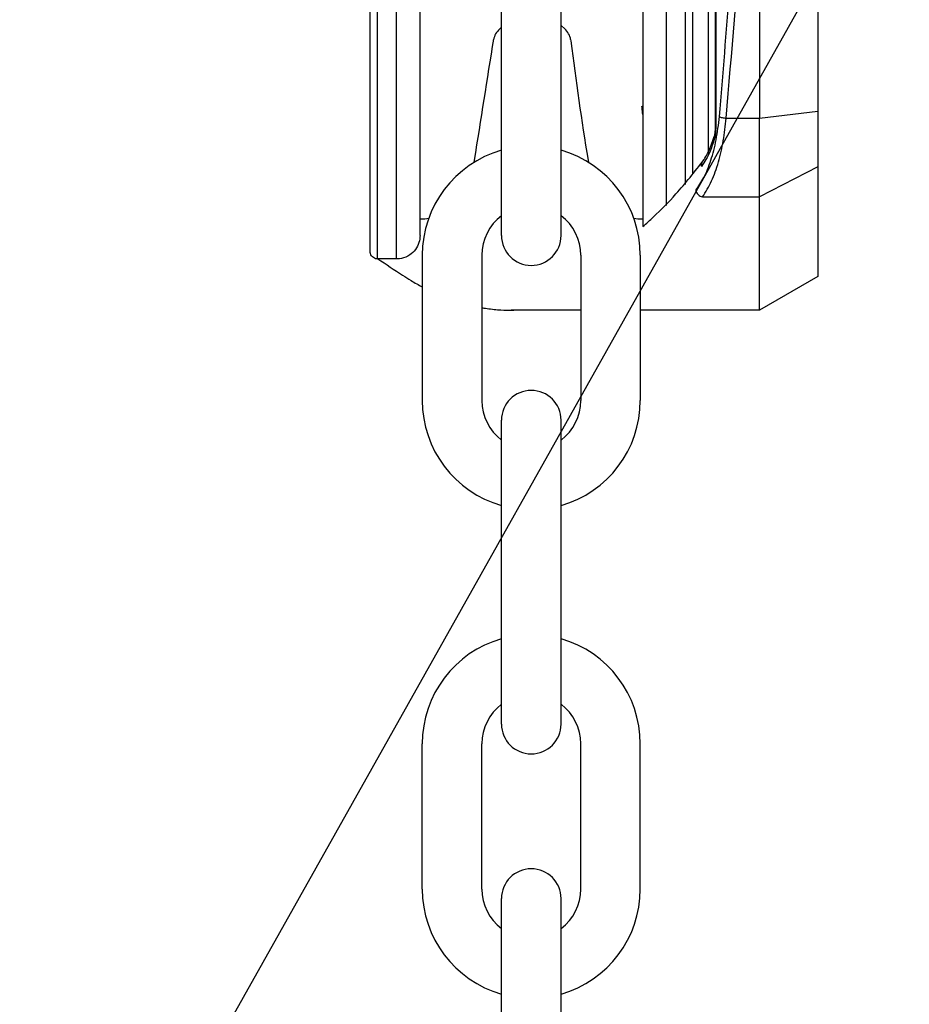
# Model space of a CAD drawing. Header units: inches. Extents: x 170 to 312, y 215 to 248.
# Tile 423 of 557: x 250.739 to 250.889, y 242.797 to 242.962. Entities that reach past the tile are written whole.
import ezdxf

# ---------------------------------------------------------------- set-up
doc = ezdxf.new("R2010")
doc.units = ezdxf.units.IN
doc.header["$LTSCALE"] = 0.25
doc.header["$MEASUREMENT"] = 0
doc.layers.add('ANNOTATIONS', color=1, linetype='Continuous')
doc.layers.add('STANDARD MOTOR LH', color=7, linetype='Continuous')
doc.styles.add('ROMANS', font='Romans', dxfattribs={"height": 0.09375})
doc.styles.get("Standard").update_dxf_attribs({"font": 'romans.shx'})
doc.dimstyles.get("Standard").update_dxf_attribs({"dimscale": 60, "dimtxt": 0.0833, "dimasz": 0.0833, "dimexe": 0.0833, "dimexo": 0.04, "dimgap": 0.09, "dimtad": 0, "dimtih": 1, "dimtoh": 1, "dimdec": 4, "dimzin": 1, "dimdsep": 46, "dimlunit": 4, "dimtxsty": 'Standard', "dimcen": 0.09, "dimclrt": 150, "dimadec": 4, "dimazin": 2, "dimtfac": 1, "dimtdec": 0, "dimtofl": 0, "dimtmove": 0, "dimatfit": 3, "dimfxl": 1, "dimtolj": 1, "dimtzin": 0, "dimlwd": -1, "dimlwe": -1, "dimarcsym": 1})

msp = doc.modelspace()

# ---------------------------------------------------------------- linework, layer by layer
at = {"layer": 'STANDARD MOTOR LH'}
for p, q in [((250.8563390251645, 242.9435799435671), (250.8563429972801, 243.2074062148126)), ((250.8564368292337, 242.9435799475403), (250.8564408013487, 243.2074062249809)), ((250.8735673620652, 243.204439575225), (250.8735634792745, 242.9465461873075)), ((250.7995719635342, 242.9217058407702), (250.7995742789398, 243.0754928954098)), ((250.8027707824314, 242.9217057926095), (250.802773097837, 243.075492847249)), ((250.8480486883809, 243.0754921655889), (250.8480465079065, 242.9306667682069)), ((250.8512475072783, 243.0754921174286), (250.8512453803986, 242.9342263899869)), ((250.8637224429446, 243.0450699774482), (250.8637209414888, 242.9453439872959)), ((250.8203890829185, 242.9256371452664), (250.8203890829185, 242.9766733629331)), ((250.8304009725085, 242.9256371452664), (250.8304009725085, 242.9766733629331)), ((250.8551092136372, 242.9770193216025), (250.8551086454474, 242.9392800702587)), ((250.8304009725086, 242.9609043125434), (250.8310264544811, 242.9603475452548)), ((250.8200588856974, 242.9603109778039), (250.8203967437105, 242.9606117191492)), ((250.8190389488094, 242.9582898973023), (250.8190735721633, 242.9585084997)), ((250.8320117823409, 242.9585450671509), (250.832046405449, 242.9583264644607)), ((250.8637209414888, 242.9453439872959), (250.8735634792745, 242.9465461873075)), ((250.8735634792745, 242.9465461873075), (250.8735633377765, 242.9371480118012)), ((250.8581405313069, 242.9453441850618), (250.8637209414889, 242.9453439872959)), ((250.8637207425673, 242.9321317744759), (250.8637209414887, 242.9453439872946)), ((250.8563390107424, 242.9426220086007), (250.8562353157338, 242.9421287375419)), ((250.8562382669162, 242.9425423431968), (250.8562901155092, 242.9429127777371)), ((250.8562901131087, 242.9429127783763), (250.8563390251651, 242.9435799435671)), ((250.856339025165, 242.9435799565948), (250.8564368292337, 242.9435799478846)), ((250.8735633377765, 242.9371480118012), (250.8637207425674, 242.932131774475)), ((250.8735633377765, 242.9371480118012), (250.8735630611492, 242.9187751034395)), ((250.8541644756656, 242.9321318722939), (250.8637207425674, 242.9321317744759)), ((250.8637204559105, 242.9130926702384), (250.8637207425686, 242.932131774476)), ((250.8067078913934, 242.9284198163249), (250.807103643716, 242.9284286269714)), ((250.843686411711, 242.9284286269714), (250.8441094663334, 242.9284286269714)), ((250.8027707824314, 242.9217057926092), (250.7995719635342, 242.92170584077)), ((250.8070805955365, 242.9223405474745), (250.8070805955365, 242.8979213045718)), ((250.8170924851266, 242.9223405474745), (250.8170924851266, 242.8979213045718)), ((250.8336975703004, 242.9223405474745), (250.8336975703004, 242.8979213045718)), ((250.8437094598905, 242.9223405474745), (250.8437094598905, 242.8979213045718)), ((250.8735630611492, 242.9187751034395), (250.8637204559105, 242.9130926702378)), ((250.8336975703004, 242.913093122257), (250.8220238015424, 242.9130932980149)), ((250.8637204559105, 242.9130926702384), (250.8437094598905, 242.91309297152)), ((250.8203890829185, 242.8435884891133), (250.8203890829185, 242.89462470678)), ((250.8304009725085, 242.8435884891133), (250.8304009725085, 242.89462470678)), ((250.8070805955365, 242.8158726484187), (250.8070805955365, 242.8402918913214)), ((250.8170924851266, 242.8158726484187), (250.8170924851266, 242.8402918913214)), ((250.8336975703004, 242.8158726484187), (250.8336975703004, 242.8402918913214)), ((250.8437094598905, 242.8158726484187), (250.8437094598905, 242.8402918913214)), ((250.8203890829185, 242.7632491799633), (250.8203890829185, 242.81428539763)), ((250.8304009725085, 242.7632491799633), (250.8304009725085, 242.81428539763))]:
    msp.add_line(p, q, dxfattribs=at)
at = {"layer": 'STANDARD MOTOR LH', "flags": 128}
for points in [[(250.8157987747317, 242.9379395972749), (250.8158607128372, 242.938313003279)], [(250.8349293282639, 242.938313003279), (250.834996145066, 242.9379366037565)], [(250.807103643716, 242.9284286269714), (250.807500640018, 242.9284388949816), (250.8081681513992, 242.9285577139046)], [(250.842620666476, 242.9285611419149), (250.8433089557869, 242.9284379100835), (250.843686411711, 242.9284286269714)]]:
    msp.add_lwpolyline(points, dxfattribs=at)
at = {"layer": 'STANDARD MOTOR LH'}
for centre, radius, start, end in [((250.8220883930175, 242.9580310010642), 0.003052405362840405, 131.6736509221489, 171.0000000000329), ((250.8289969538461, 242.9580675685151), 0.003052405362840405, 8.999999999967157, 48.32634907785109), ((239.5937975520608, 244.735479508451), 11.36505649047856, 350.9015769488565, 351.0053170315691), ((251.3372764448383, 243.0208900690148), 0.5090889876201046, 187.0591103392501, 189.3349382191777), ((250.8253950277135, 242.9223405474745), 0.01831443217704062, 105.8627163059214, 180), ((250.8253950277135, 242.9223405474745), 0.01831443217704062, 0, 74.13728369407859), ((250.8253950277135, 242.9223405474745), 0.008302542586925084, 127.0808355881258, 180), ((250.8253950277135, 242.9223405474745), 0.008302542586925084, 0, 52.91916441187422), ((250.8253950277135, 242.9256371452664), 0.005005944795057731, 180, 0), ((250.8253950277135, 242.89462470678), 0.005005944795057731, 0, 180), ((250.8253950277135, 242.8979213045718), 0.01831443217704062, 180, 254.1372836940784), ((250.8253950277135, 242.8979213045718), 0.008302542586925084, 180, 232.9191644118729), ((250.8253950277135, 242.8979213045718), 0.01831443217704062, 285.8627163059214, 0), ((250.8253950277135, 242.8979213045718), 0.008302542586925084, 307.0808355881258, 0), ((250.8253950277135, 242.8402918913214), 0.01831443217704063, 105.8627163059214, 180), ((250.8253950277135, 242.8402918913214), 0.01831443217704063, 0, 74.13728369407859), ((250.8253950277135, 242.8402918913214), 0.008302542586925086, 127.0808355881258, 180), ((250.8253950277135, 242.8402918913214), 0.008302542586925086, 0, 52.91916441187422), ((250.8253950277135, 242.8435884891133), 0.005005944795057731, 180, 0), ((250.8253950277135, 242.81428539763), 0.005005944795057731, 0, 180), ((250.8253950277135, 242.8158726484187), 0.01831443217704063, 180, 254.1372836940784), ((250.8253950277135, 242.8158726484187), 0.008302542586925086, 180, 232.9191644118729), ((250.8253950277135, 242.8158726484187), 0.01831443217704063, 285.8627163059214, 0), ((250.8253950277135, 242.8158726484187), 0.008302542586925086, 307.0808355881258, 0)]:
    msp.add_arc(centre, radius, start, end, dxfattribs=at)
for points, knots in [([(250.7983416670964, 242.9229361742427), (250.7983416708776, 242.9231872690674), (250.798341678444, 242.9236897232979), (250.7983417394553, 242.9277419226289), (250.7983418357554, 242.9341379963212), (250.7983419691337, 242.9429967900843), (250.7983421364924, 242.9541125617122), (250.7983423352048, 242.9673108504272), (250.7983425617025, 242.9823546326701), (250.7983428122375, 242.9989949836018), (250.7983430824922, 243.0169451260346), (250.7983433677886, 243.0358943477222), (250.7983436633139, 243.0555229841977), (250.7983438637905, 243.0688385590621), (250.7983439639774, 243.0754929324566)], [0, 0, 0, 0, 0.08330560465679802, 0.1666989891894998, 0.2500000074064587, 0.3333056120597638, 0.416698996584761, 0.5000000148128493, 0.5833056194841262, 0.6666990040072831, 0.7500000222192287, 0.8333056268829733, 0.9166955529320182, 1, 1, 1, 1]), ([(250.8067078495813, 242.9256428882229), (250.8067078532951, 242.925889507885), (250.8067078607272, 242.9263830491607), (250.8067079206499, 242.9303629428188), (250.8067080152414, 242.9366455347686), (250.8067081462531, 242.9453471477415), (250.806708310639, 242.9562654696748), (250.806708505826, 242.9692296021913), (250.8067087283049, 242.9840064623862), (250.8067089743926, 243.0003514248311), (250.8067092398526, 243.0179831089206), (250.8067095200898, 243.0365962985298), (250.806709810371, 243.0558766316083), (250.8067100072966, 243.0689563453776), (250.8067101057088, 243.075492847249)], [0, 0, 0, 0, 0.08329208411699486, 0.1666861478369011, 0.2499928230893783, 0.3332944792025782, 0.4166886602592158, 0.4999952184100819, 0.5832968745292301, 0.6666910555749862, 0.7499976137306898, 0.8332992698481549, 0.9166923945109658, 1, 1, 1, 1]), ([(250.8441116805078, 243.0754922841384), (250.8441115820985, 243.0689559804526), (250.844111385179, 243.0558766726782), (250.8441110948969, 243.0365962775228), (250.8441108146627, 243.0179832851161), (250.8441105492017, 243.0003515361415), (250.8441103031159, 242.9840066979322), (250.8441100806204, 242.9692287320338), (250.8441098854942, 242.9562686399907), (250.8441097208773, 242.9453349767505), (250.8441095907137, 242.9366896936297), (250.8441094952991, 242.9303524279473), (250.8441094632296, 242.9282224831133), (250.8441094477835, 242.9271966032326), (250.8441094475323, 242.9271799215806), (250.8441094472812, 242.9271632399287), (250.84410944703, 242.9271465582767)], [0, 0, 0, 0, 0.09147262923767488, 0.1830390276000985, 0.2745133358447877, 0.3659820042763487, 0.4575523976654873, 0.549026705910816, 0.6404955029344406, 0.7320658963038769, 0.8235400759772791, 0.9150087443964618, 1, 1, 1, 1.001382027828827, 1.001382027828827, 1.001382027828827, 1.001382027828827]), ([(250.852477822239, 243.0754921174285), (250.8524777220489, 243.0688375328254), (250.8524775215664, 243.0555215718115), (250.8524772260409, 243.0358929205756), (250.8524769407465, 243.0169438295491), (250.8524766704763, 242.9989926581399), (250.8524764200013, 242.9823562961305), (250.8524761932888, 242.967298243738), (250.8524759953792, 242.9541532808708), (250.8524758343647, 242.9434588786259), (250.8524757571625, 242.9383312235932), (250.8524757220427, 242.935998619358)], [0, 0, 0, 0, 0.1131436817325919, 0.2264028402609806, 0.3395379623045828, 0.4526797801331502, 0.5659406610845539, 0.6790759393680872, 0.7922177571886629, 0.9054784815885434, 1, 1, 1, 1]), ([(250.8570080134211, 242.9456043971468), (250.8581840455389, 242.9598587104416), (250.860535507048, 242.9883600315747), (250.8625133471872, 243.0318272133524), (250.8627771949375, 243.0609392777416), (250.8629091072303, 243.0754940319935)], [0, 0, 0, 0, 0.3334667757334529, 0.6667626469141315, 0.9999999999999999, 0.9999999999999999, 0.9999999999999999, 0.9999999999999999]), ([(250.8581405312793, 242.9453441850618), (250.8590693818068, 242.9563413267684), (250.8609234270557, 242.9782923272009), (250.8627873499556, 243.0116134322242), (250.8634111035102, 243.0339333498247), (250.8637224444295, 243.0450741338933)], [0, 0, 0, 0, 0.3345923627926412, 0.6678678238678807, 1, 1, 1, 1]), ([(250.8441097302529, 242.9459581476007), (250.8440840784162, 242.9463516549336), (250.8440479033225, 242.9469065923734), (250.8439960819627, 242.947240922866), (250.8439810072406, 242.9473381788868)], [0, 0, 0, 0, 0.7091021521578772, 1, 1, 1, 1]), ([(250.8530320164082, 242.9332180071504), (250.8535035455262, 242.9338976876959), (250.8544461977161, 242.9352564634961), (250.8556065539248, 242.938188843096), (250.856528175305, 242.9416404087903), (250.8568481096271, 242.944283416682), (250.8570080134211, 242.9456043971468)], [0, 0, 0, 0, 0.2503251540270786, 0.5004347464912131, 0.7503163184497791, 0.9999999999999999, 0.9999999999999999, 0.9999999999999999, 0.9999999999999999]), ([(250.8541644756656, 242.932131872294), (250.8546932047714, 242.9329597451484), (250.8556978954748, 242.9345328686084), (250.8568627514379, 242.9378498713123), (250.8577056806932, 242.9414351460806), (250.8579975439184, 242.944058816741), (250.8581405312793, 242.9453441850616)], [0, 0, 0, 0, 0.2810912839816, 0.5341294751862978, 0.771764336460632, 1, 1, 1, 1]), ([(250.8570080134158, 242.9456043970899), (250.8570605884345, 242.9455779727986), (250.8571689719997, 242.9455234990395), (250.8574419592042, 242.9454475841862), (250.8577750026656, 242.9453828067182), (250.8580198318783, 242.9453568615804), (250.8581405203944, 242.9453440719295)], [0, 0, 0, 0, 0.2386369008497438, 0.4919507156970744, 0.7495571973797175, 1, 1, 1, 1]), ([(250.8562382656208, 242.9425423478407), (250.8562037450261, 242.9424835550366), (250.8561504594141, 242.942392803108), (250.8561712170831, 242.942247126), (250.8562137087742, 242.9421686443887), (250.8562353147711, 242.9421287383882)], [0, 0, 0, 0, 0.474850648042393, 0.7329742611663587, 1, 1, 1, 1]), ([(250.8562901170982, 242.9429127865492), (250.8562713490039, 242.942867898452), (250.8562336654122, 242.9427777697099), (250.8563038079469, 242.9426740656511), (250.856339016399, 242.9426220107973)], [0, 0, 0, 0, 0.4980441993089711, 1, 1, 1, 1]), ([(250.8563390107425, 242.9426220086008), (250.8563676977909, 242.9427931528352), (250.8564192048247, 242.9431004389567), (250.8564314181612, 242.943432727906), (250.856436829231, 242.9435799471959)], [0, 0, 0, 0, 0.5569539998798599, 1, 1, 1, 1]), ([(250.8562353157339, 242.9421287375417), (250.8559844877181, 242.9413177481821), (250.855363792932, 242.9393108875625), (250.8544958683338, 242.9380166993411), (250.8539786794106, 242.9372455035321)], [0, 0, 0, 0, 0.4041084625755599, 1, 1, 1, 1]), ([(250.8541088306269, 242.9379597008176), (250.8545231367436, 242.9385705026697), (250.8553165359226, 242.9397401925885), (250.855895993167, 242.9415453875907), (250.8561728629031, 242.9424079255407)], [0, 0, 0, 0, 0.5221912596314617, 1, 1, 1, 1]), ([(250.84410944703, 242.9271465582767), (250.8447139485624, 242.9276605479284), (250.8465977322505, 242.9293639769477), (250.8500754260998, 242.9328365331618), (250.8528513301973, 242.9363747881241), (250.8544060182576, 242.9383564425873)], [0.1268879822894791, 0.1268879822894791, 0.1268879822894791, 0.1268879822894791, 0.2762468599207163, 0.5946508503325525, 1, 1, 1, 1]), ([(250.8541322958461, 242.937977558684), (250.8540828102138, 242.9379040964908), (250.853989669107, 242.9377658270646), (250.8539526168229, 242.9375395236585), (250.8539555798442, 242.9373677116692), (250.8539724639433, 242.9372783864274), (250.8539786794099, 242.9372455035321)], [0, 0, 0, 0, 0.353410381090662, 0.6651836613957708, 0.8767455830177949, 1, 1, 1, 1]), ([(250.8530320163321, 242.9332180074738), (250.8530661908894, 242.933099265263), (250.8531376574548, 242.9328509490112), (250.8534001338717, 242.9325122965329), (250.8537563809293, 242.9322429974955), (250.8540300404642, 242.9321685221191), (250.8541645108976, 242.9321319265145)], [0, 0, 0, 0, 0.2325810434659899, 0.486378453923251, 0.7476173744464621, 0.9999999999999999, 0.9999999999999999, 0.9999999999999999, 0.9999999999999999]), ([(250.8067078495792, 242.9256427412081), (250.8066717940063, 242.9252404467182), (250.8065968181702, 242.9244038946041), (250.8059815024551, 242.9232436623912), (250.804974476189, 242.9222797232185), (250.8036483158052, 242.9216907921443), (250.8026857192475, 242.9217263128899), (250.8022298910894, 242.9217431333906)], [0, 0, 0, 0, 0.1796775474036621, 0.3736308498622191, 0.57235616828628, 0.7974934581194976, 1, 1, 1, 1]), ([(250.7995880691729, 242.9217188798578), (250.7995381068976, 242.9217151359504), (250.7993539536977, 242.9217013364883), (250.7990337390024, 242.9218083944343), (250.7986840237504, 242.9220471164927), (250.798440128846, 242.9223982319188), (250.7983491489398, 242.9227129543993), (250.7983431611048, 242.9228916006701), (250.798341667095, 242.922936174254)], [0, 0, 0, 0, 0.0771656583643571, 0.2844206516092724, 0.5041310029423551, 0.723841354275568, 0.9310963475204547, 1, 1, 1, 1]), ([(250.7996135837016, 242.9217058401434), (250.8009974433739, 242.9208030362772), (250.8023813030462, 242.9199002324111), (250.8037651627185, 242.9189974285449), (250.804247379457, 242.9186828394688), (250.80534735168, 242.9179652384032), (250.8064562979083, 242.9173436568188), (250.8070805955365, 242.9170141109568)], [-0.1934736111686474, -0.1934736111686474, -0.1934736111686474, -0.1934736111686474, 0, 0, 0, 0.06741739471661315, 0.1537840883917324, 0.1537840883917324, 0.1537840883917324, 0.1537840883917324]), ([(250.8170924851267, 242.9135159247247), (250.8171958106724, 242.913498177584), (250.8180733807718, 242.9133521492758), (250.81966683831, 242.913159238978), (250.8213495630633, 242.9130928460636), (250.8222562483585, 242.9130916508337), (250.8224472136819, 242.9130932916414)], [0.610598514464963, 0.610598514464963, 0.610598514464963, 0.610598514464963, 0.6246357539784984, 0.7298042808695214, 0.8268099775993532, 0.8526950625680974, 0.8526950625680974, 0.8526950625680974, 0.8526950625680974])]:
    msp.add_open_spline(points, degree=3, knots=knots, dxfattribs=at)

# ---------------------------------------------------------------- leaders
at = {"layer": 'ANNOTATIONS', "has_arrowhead": 0}
msp.add_leader([(250.7394436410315, 242.7309239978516), (250.9423899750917, 243.0918458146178), (251.0381951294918, 243.0918458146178)], dimstyle='Standard', override={"dimtxt": 0.09375, "dimasz": 0.09375, "dimexe": 0.046875, "dimgap": 0.09, "dimtad": 0, "dimtih": 0, "dimtoh": 0, "dimtxsty": 'ROMANS'}, dxfattribs=at)

doc.saveas('drawing.dxf')
